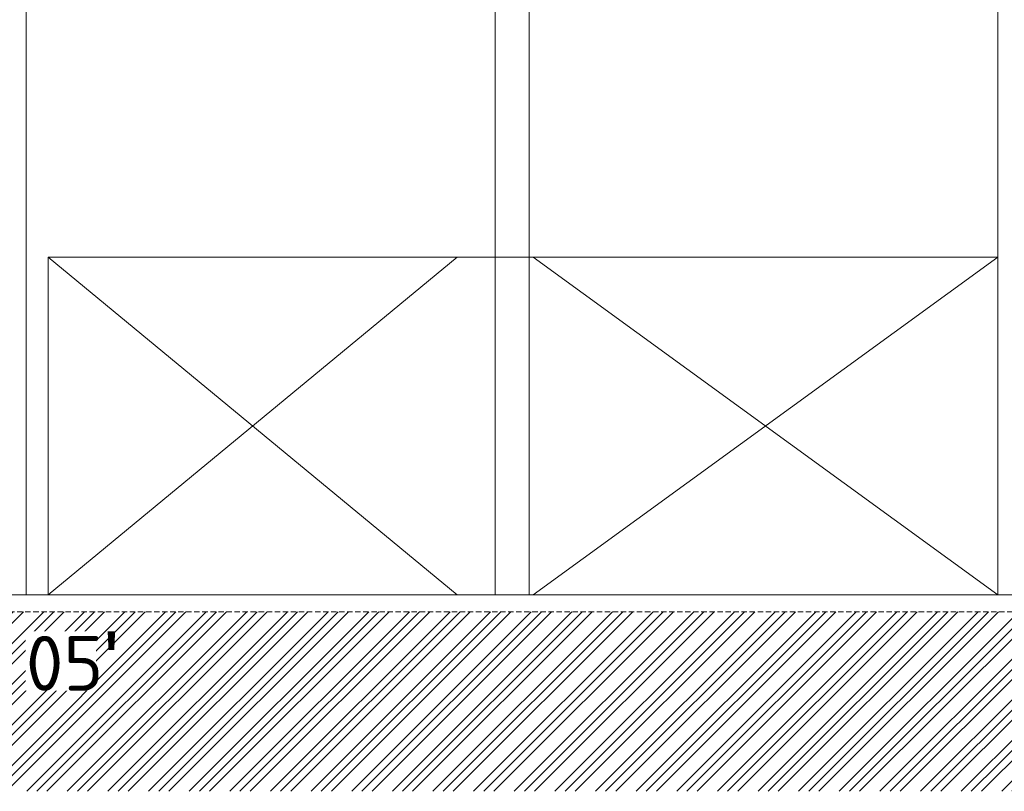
# Model space of a CAD drawing. Header units: millimetres. Extents: x -916886 to 3713765, y -2985421 to 1675785.
# Tile 135 of 656: x 54173 to 65825, y -71615 to -62478. Entities that reach past the tile are written whole.
import ezdxf

# ---------------------------------------------------------------- set-up
doc = ezdxf.new("R2010")
doc.units = ezdxf.units.MM
doc.linetypes.add('HIDDEN', pattern=[9.525, 6.35, -3.175])
for name, color, linetype, lineweight in [('A99_N_txt-popis-200', 240, 'Continuous', 5), ('A99_S_kce-pohl', 7, 'Continuous', 5), ('A99_S_kce-rez-sil', 7, 'Continuous', 15), ('A99_S_sraf', 252, 'Continuous', 9)]:
    doc.layers.add(name, color=color, linetype=linetype, lineweight=lineweight)
doc.styles.add('ad_popis 100', font='isocpeur.ttf', dxfattribs={"height": 200})

msp = doc.modelspace()

# ---------------------------------------------------------------- hatches: boundary and pattern name
at = {"layer": 'A99_S_sraf', "linetype": 'Continuous', "lineweight": 0}
h = msp.add_hatch(dxfattribs=at)
h.set_pattern_fill('ZEM_PUVODNI', color=256, scale=85, angle=180)
h.set_pattern_definition([(225, (0, -24655.14), (240.4163, -240.4163), []), (225, (-120.2, -24655.14), (240.4163, -240.4163), []), (225, (-240.4, -24655.14), (240.4163, -240.4163), [])])
h.paths.add_polyline_path([(5750, -69490.2), (-646.9, -69690.1), (-4963.8, -69690.1), (-4963.8, -71615.1), (155112.5, -71615.1), (155106.2, -69631.5), (150800, -69440.1), (150800, -69490.1)])

# ---------------------------------------------------------------- linework, layer by layer
at = {"layer": 'A99_S_kce-pohl', "linetype": 'Continuous'}
for p, q in [((54250, -69290.1), (54250, -57267)), ((65750, -69290.1), (65750, -57267)), ((59800, -69290.1), (59800, -58170.1)), ((60200, -69290.1), (60200, -58170.1))]:
    msp.add_line(p, q, dxfattribs=at)
at = {"layer": 'A99_S_kce-rez-sil', "linetype": 'Continuous'}
msp.add_line((5450, -69290.1), (150800, -69290.1), dxfattribs=at)
at = {"layer": 'A99_S_kce-rez-sil', "color": 7, "linetype": 'HIDDEN', "lineweight": 5, "ltscale": 10}
msp.add_line((5756.2, -69490), (150800, -69490.1), dxfattribs=at)
at = {"layer": 'A99_S_kce-rez-sil', "color": 4, "linetype": 'Continuous', "lineweight": 0, "ltscale": 0.5}
for points in [[(54510, -69290.1), (54510, -65290.1), (65750, -65290.1)], [(54510, -69290.1), (59350, -65290.1)], [(54510, -65290.1), (59350, -69290.1)], [(65750, -69290.1), (60250, -65290.1)], [(65750, -65290.1), (60250, -69290.1)]]:
    msp.add_lwpolyline(points, dxfattribs=at)

# ---------------------------------------------------------------- next in the draw order: texts
at = {"layer": 'A99_N_txt-popis-200', "color": 1, "lineweight": 0, "insert": (54245.1, -69720.1), "char_height": 650, "attachment_point": 1, "style": 'ad_popis 100', "bg_fill": 3, "box_fill_scale": 1, "bg_fill_color": 256, "bg_fill_transparency": 0}
msp.add_mtext_dynamic_manual_height_columns("05{\\fArial|b0|i0|c238|p34;\\H1.08333x;'}", width=832.5, gutter_width=1000, heights=[0], dxfattribs=at)

doc.saveas('drawing.dxf')
